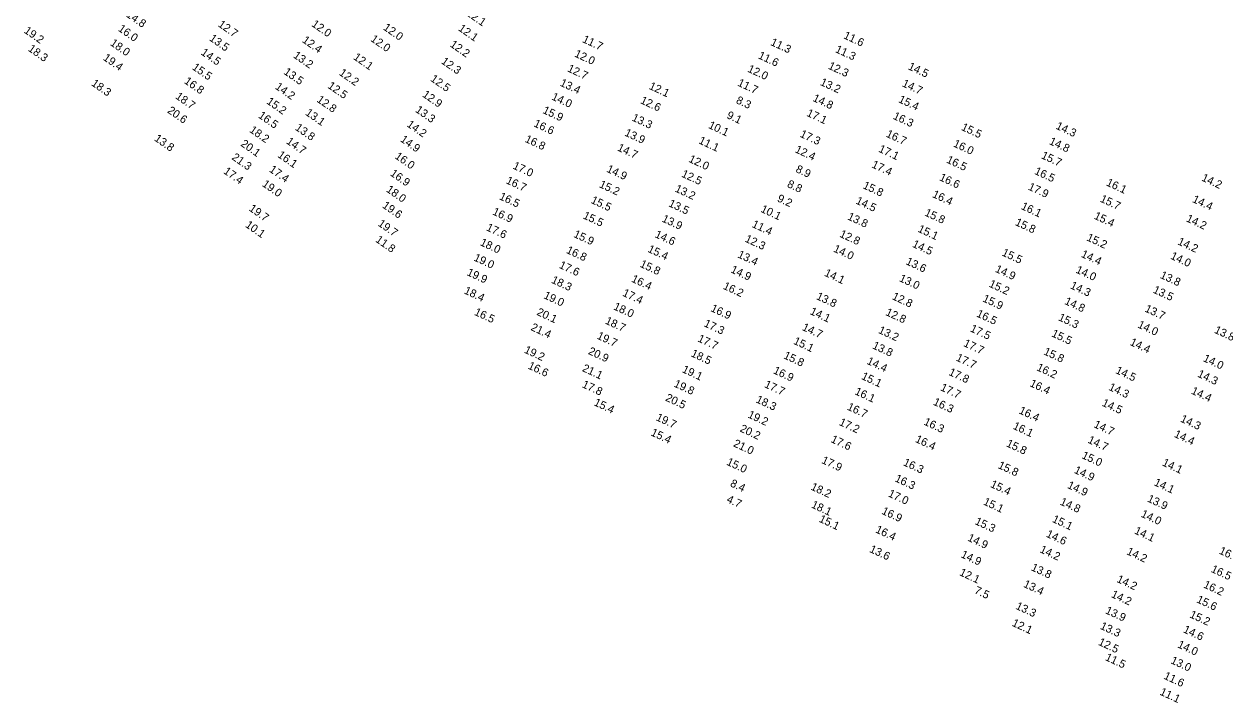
# Model space of a CAD drawing. Extents: x 1023796 to 1112670, y 656573 to 837340.
# Drawn here: x 1025750 to 1026501, y 834663 to 835087 of the extents above; entities that cross this region are included whole.
import ezdxf

# ---------------------------------------------------------------- set-up
doc = ezdxf.new("R2010")
doc.units = 0
doc.layers.add('V-TOPO-SOUN', color=7, linetype='Continuous')

msp = doc.modelspace()

# ---------------------------------------------------------------- texts
at = {"layer": 'V-TOPO-SOUN'}
for s, rotation, p in [('14.8 ', 325, (1025813.43, 835092.1)), ('12.1 ', 325, (1026025.93, 835092.97)), ('19.2 ', 325, (1025749.58, 835082.08)), ('16.0 ', 325, (1025808.38, 835083.26)), ('12.7 ', 325, (1025870.85, 835086.01)), ('12.0 ', 325, (1025929.29, 835086.17)), ('12.0 ', 325, (1025974.07, 835084.01)), ('12.1 ', 325, (1026021, 835083.48)), ('18.0 ', 325, (1025803.41, 835074.3)), ('13.5 ', 325, (1025865.39, 835077.25)), ('12.4 ', 325, (1025923.46, 835076.14)), ('12.0 ', 325, (1025966.17, 835076.87)), ('12.2 ', 325, (1026015.79, 835073.46)), ('11.7 ', 335, (1026098.54, 835076.01)), ('11.3 ', 335, (1026216.13, 835074.19)), ('11.6 ', 335, (1026261.74, 835078.42)), ('18.3 ', 325, (1025752.11, 835070.76)), ('14.5 ', 325, (1025860.14, 835068.45)), ('13.2 ', 325, (1025917.87, 835066.57)), ('12.1 ', 325, (1025955.41, 835065.52)), ('12.0 ', 335, (1026093.58, 835066.99)), ('11.6 ', 335, (1026208.39, 835065.88)), ('11.3 ', 335, (1026256.56, 835069.76)), ('19.4 ', 325, (1025799, 835065.08)), ('15.5 ', 325, (1025854.67, 835059.2)), ('12.3 ', 325, (1026010.31, 835062.92)), ('12.7 ', 335, (1026089.19, 835057.73)), ('12.0 ', 335, (1026201.78, 835057.52)), ('12.3 ', 335, (1026252.16, 835059.39)), ('14.5 ', 335, (1026302.1, 835059.02)), ('16.8 ', 325, (1025849.68, 835050.52)), ('13.5 ', 325, (1025911.87, 835056.3)), ('12.2 ', 325, (1025946.5, 835055.68)), ('12.5 ', 325, (1026003.58, 835051.96)), ('18.3 ', 325, (1025791.64, 835049.15)), ('14.2 ', 325, (1025906.55, 835047.02)), ('12.5 ', 325, (1025939.37, 835047.57)), ('13.4 ', 335, (1026084.54, 835048.78)), ('12.1 ', 335, (1026140.16, 835046.78)), ('11.7 ', 335, (1026195.52, 835048.8)), ('13.2 ', 335, (1026247.14, 835049.24)), ('14.7 ', 335, (1026298.36, 835048.42)), ('18.7 ', 325, (1025844.2, 835041.01)), ('15.2 ', 325, (1025901.17, 835037.79)), ('12.8 ', 325, (1025932.51, 835038.94)), ('12.9 ', 325, (1025998.54, 835042.13)), ('14.0 ', 335, (1026079.28, 835040.15)), ('12.6 ', 335, (1026134.75, 835037.86)), ('8.3', 335, (1026194.56, 835037.91)), ('14.8 ', 335, (1026242.5, 835039.26)), ('15.4 ', 335, (1026296.06, 835038.45)), ('20.6 ', 325, (1025839.19, 835032.14)), ('16.5 ', 325, (1025895.98, 835029)), ('13.1 ', 325, (1025925.39, 835030.75)), ('13.3 ', 325, (1025994.15, 835032.57)), ('15.9 ', 335, (1026073.73, 835031.69)), ('13.3 ', 335, (1026129.47, 835027.02)), ('9.1', 335, (1026188.73, 835028.54)), ('17.1 ', 335, (1026238.65, 835029.93)), ('16.3 ', 335, (1026292.68, 835028.07)), ('13.8 ', 325, (1025919.02, 835021.41)), ('14.2 ', 325, (1025988.81, 835023.51)), ('16.6 ', 335, (1026068.13, 835023.36)), ('10.1 ', 335, (1026177.28, 835022.34)), ('15.5 ', 335, (1026335.32, 835021.12)), ('14.3 ', 335, (1026394.42, 835021.89)), ('13.8 ', 325, (1025831.02, 835014.66)), ('18.2 ', 325, (1025890.46, 835020.02)), ('14.7 ', 325, (1025913.48, 835012.88)), ('14.9 ', 325, (1025984.73, 835014.14)), ('16.8 ', 335, (1026062.62, 835013.69)), ('13.9 ', 335, (1026124.92, 835017.61)), ('11.1 ', 335, (1026171.22, 835012.75)), ('17.3 ', 335, (1026234.51, 835016.85)), ('16.7 ', 335, (1026288.33, 835016.91)), ('14.8 ', 335, (1026390.24, 835012.27)), ('20.1 ', 325, (1025884.96, 835011.36)), ('14.7 ', 335, (1026120.36, 835008.28)), ('12.4 ', 335, (1026231.42, 835007.17)), ('17.1 ', 335, (1026283.64, 835007.51)), ('16.0 ', 335, (1026330.3, 835010.8)), ('21.3 ', 325, (1025879.43, 835002.92)), ('16.1 ', 325, (1025908.06, 835004.37)), ('16.0 ', 325, (1025981.33, 835003.57)), ('17.0 ', 335, (1026055.06, 834996.96)), ('12.0 ', 335, (1026164.93, 835001.2)), ('17.4 ', 335, (1026279.34, 834997.73)), ('16.5 ', 335, (1026326.05, 835000.72)), ('15.7 ', 335, (1026385.31, 835003.43)), ('17.4 ', 325, (1025874.24, 834994.21)), ('17.4 ', 325, (1025902.79, 834995.26)), ('16.9 ', 325, (1025978.41, 834992.88)), ('14.9 ', 335, (1026113.65, 834994.97)), ('12.5 ', 335, (1026160.46, 834991.92)), ('8.9', 335, (1026231.84, 834994.85)), ('16.6 ', 335, (1026321.62, 834989.72)), ('16.5 ', 335, (1026381.05, 834993.64)), ('14.2 ', 335, (1026485.47, 834989.5)), ('19.0 ', 325, (1025898.4, 834986.2)), ('18.0 ', 325, (1025975.93, 834982.77)), ('16.7 ', 335, (1026050.8, 834987.79)), ('15.2 ', 335, (1026109.05, 834985.36)), ('13.2 ', 335, (1026156.39, 834982.64)), ('8.8', 335, (1026226.49, 834985.52)), ('15.8 ', 335, (1026273.82, 834984.69)), ('17.9 ', 335, (1026377.11, 834983.83)), ('16.1 ', 335, (1026425.91, 834986.45)), ('16.5 ', 335, (1026046.57, 834977.82)), ('15.5 ', 335, (1026103.88, 834975.51)), ('9.2', 335, (1026220.29, 834976.55)), ('14.5 ', 335, (1026269.41, 834975.13)), ('16.4 ', 335, (1026317.23, 834979.17)), ('15.7 ', 335, (1026422.09, 834976.31)), ('14.4 ', 335, (1026479.74, 834976.06)), ('19.7 ', 325, (1025890.17, 834970.91)), ('19.6 ', 325, (1025973.53, 834972.8)), ('16.9 ', 335, (1026042.33, 834968.31)), ('13.5 ', 335, (1026152.4, 834973.44)), ('10.1 ', 335, (1026209.98, 834969.94)), ('15.8 ', 335, (1026312.39, 834967.66)), ('16.1 ', 335, (1026372.71, 834971.7)), ('10.1 ', 325, (1025887.9, 834960.67)), ('19.7 ', 325, (1025970.74, 834961.48)), ('15.5 ', 335, (1026098.92, 834965.83)), ('13.9 ', 335, (1026148.24, 834963.87)), ('11.4 ', 335, (1026204.48, 834960.47)), ('13.8 ', 335, (1026264.19, 834965.21)), ('15.8 ', 335, (1026369, 834961.67)), ('15.4 ', 335, (1026418.28, 834965.65)), ('14.2 ', 335, (1026475.87, 834964)), ('17.6 ', 335, (1026038.46, 834958.4)), ('15.9 ', 335, (1026092.99, 834954.25)), ('14.6 ', 335, (1026143.84, 834954.12)), ('12.8 ', 335, (1026259.27, 834954.35)), ('15.1 ', 335, (1026308.17, 834957.52)), ('15.2 ', 335, (1026413.65, 834952.11)), ('11.8 ', 325, (1025969.24, 834951.41)), ('18.0 ', 335, (1026034.6, 834949.08)), ('15.4 ', 335, (1026139.37, 834944.94)), ('12.3 ', 335, (1026200.12, 834951.32)), ('14.0 ', 335, (1026255.39, 834945.1)), ('14.5 ', 335, (1026304.71, 834948.07)), ('14.2 ', 335, (1026470.53, 834949.61)), ('19.0 ', 335, (1026030.66, 834939.54)), ('16.8 ', 335, (1026088.45, 834944.26)), ('13.4 ', 335, (1026195.54, 834941.49)), ('13.6 ', 335, (1026300.66, 834937.2)), ('15.5 ', 335, (1026360.69, 834942.69)), ('14.4 ', 335, (1026410.19, 834941.8)), ('14.0 ', 335, (1026466.07, 834940.62)), ('19.9 ', 335, (1026026.32, 834930.38)), ('17.6 ', 335, (1026083.98, 834934.94)), ('15.8 ', 335, (1026134.47, 834935.6)), ('14.9 ', 335, (1026191.21, 834932.12)), ('14.1 ', 335, (1026249.76, 834930)), ('14.9 ', 335, (1026356.48, 834932.47)), ('14.0 ', 335, (1026406.86, 834931.97)), ('18.3 ', 335, (1026079.14, 834925.62)), ('16.4 ', 335, (1026129.14, 834926.28)), ('16.2 ', 335, (1026186.45, 834921.84)), ('13.0 ', 335, (1026296.54, 834926.63)), ('15.2 ', 335, (1026352.61, 834923.17)), ('14.3 ', 335, (1026403.43, 834922.15)), ('13.8 ', 335, (1026459.59, 834928.63)), ('18.4 ', 335, (1026024.6, 834918.94)), ('19.0 ', 335, (1026074.33, 834915.97)), ('17.4 ', 335, (1026123.63, 834917.51)), ('13.8 ', 335, (1026244.69, 834915.39)), ('12.8 ', 335, (1026292.09, 834915.34)), ('13.5 ', 335, (1026455.14, 834919.44)), ('18.0 ', 335, (1026117.98, 834908.99)), ('16.9 ', 335, (1026178.73, 834907.89)), ('15.9 ', 335, (1026348.66, 834913.97)), ('14.8 ', 335, (1026399.86, 834912.35)), ('13.7 ', 335, (1026450.01, 834907.66)), ('16.5 ', 335, (1026030.96, 834905.57)), ('20.1 ', 335, (1026069.97, 834905.55)), ('18.7 ', 335, (1026112.76, 834900.11)), ('14.1 ', 335, (1026240.77, 834906.03)), ('12.8 ', 335, (1026288.02, 834905.44)), ('16.5 ', 335, (1026344.82, 834904.52)), ('15.3 ', 335, (1026395.97, 834902.2)), ('21.4 ', 335, (1026066.27, 834896.06)), ('17.3 ', 335, (1026174.48, 834898.43)), ('14.7 ', 335, (1026235.87, 834896.09)), ('13.2 ', 335, (1026283.51, 834894.26)), ('17.5 ', 335, (1026340.88, 834895.23)), ('15.5 ', 335, (1026391.73, 834892.12)), ('14.0 ', 335, (1026445.57, 834897.67)), ('13.8 ', 335, (1026493.46, 834894.35)), ('19.7 ', 335, (1026107.62, 834890.69)), ('17.7 ', 335, (1026170.58, 834888.97)), ('15.1 ', 335, (1026230.43, 834887.46)), ('13.8 ', 335, (1026279.78, 834884.61)), ('17.7 ', 335, (1026336.74, 834886.05)), ('14.4 ', 335, (1026440.7, 834886.74)), ('19.2 ', 335, (1026062.18, 834881.93)), ('20.9 ', 335, (1026102.2, 834881.1)), ('18.5 ', 335, (1026166.4, 834879.68)), ('15.8 ', 335, (1026224.29, 834878.4)), ('17.7 ', 335, (1026332.01, 834877.02)), ('15.8 ', 335, (1026386.8, 834880.87)), ('16.6 ', 335, (1026064.52, 834871.98)), ('21.1 ', 335, (1026098.46, 834870.42)), ('19.1 ', 335, (1026160.85, 834869.74)), ('14.4 ', 335, (1026276.31, 834874.94)), ('16.2 ', 335, (1026382.41, 834870.93)), ('14.0 ', 335, (1026486.46, 834876.62)), ('16.9 ', 335, (1026217.81, 834869.04)), ('15.1 ', 335, (1026272.9, 834865.46)), ('17.8 ', 335, (1026327.47, 834868.02)), ('14.5 ', 335, (1026431.74, 834869.13)), ('14.3 ', 335, (1026482.95, 834866.91)), ('17.8 ', 335, (1026098.32, 834860.32)), ('19.8 ', 335, (1026155.72, 834860.74)), ('17.7 ', 335, (1026212.27, 834860.36)), ('16.1 ', 335, (1026268.75, 834855.94)), ('17.7 ', 335, (1026322.28, 834858.42)), ('16.4 ', 335, (1026378.13, 834861)), ('14.3 ', 335, (1026427.41, 834858.68)), ('14.4 ', 335, (1026479.01, 834856.32)), ('15.4 ', 335, (1026105.72, 834849.04)), ('20.5 ', 335, (1026150.44, 834851.96)), ('18.3 ', 335, (1026206.97, 834850.88)), ('16.3 ', 335, (1026317.77, 834849.41)), ('14.5 ', 335, (1026423.24, 834848.78)), ('19.7 ', 335, (1026144.53, 834839.72)), ('19.2 ', 335, (1026201.9, 834841.44)), ('16.7 ', 335, (1026263.98, 834846.33)), ('16.4 ', 335, (1026371.32, 834844.01)), ('20.2 ', 335, (1026196.98, 834832.71)), ('17.2 ', 335, (1026258.99, 834836.73)), ('16.3 ', 335, (1026311.87, 834836.98)), ('16.1 ', 335, (1026367.59, 834834.35)), ('14.7 ', 335, (1026418.12, 834835.33)), ('14.3 ', 335, (1026472.26, 834838.82)), ('15.4 ', 335, (1026141.31, 834830.24)), ('17.6 ', 335, (1026253.82, 834826.04)), ('16.4 ', 335, (1026306.55, 834826.12)), ('14.7 ', 335, (1026414.37, 834825.65)), ('14.4 ', 335, (1026468.34, 834829.29)), ('21.0 ', 335, (1026192.9, 834823.4)), ('15.8 ', 335, (1026363.43, 834823.4)), ('15.0 ', 335, (1026188.63, 834811.87)), ('17.9 ', 335, (1026248.03, 834812.96)), ('16.3 ', 335, (1026299.03, 834811.57)), ('15.8 ', 335, (1026358.26, 834809.81)), ('15.0 ', 335, (1026410.62, 834816)), ('14.1 ', 335, (1026460.9, 834811.46)), ('14.9 ', 335, (1026405.84, 834806.79)), ('8.4', 335, (1026190.92, 834798.47)), ('18.2 ', 335, (1026241.25, 834796.36)), ('16.3 ', 335, (1026293.81, 834801.54)), ('15.4 ', 335, (1026353.53, 834797.97)), ('14.9 ', 335, (1026401.62, 834797.37)), ('14.1 ', 335, (1026455.78, 834799.06)), ('4.7', 335, (1026188.65, 834788.55)), ('17.0 ', 335, (1026289.6, 834792.09)), ('15.1 ', 335, (1026349.06, 834787.04)), ('14.8 ', 335, (1026397.02, 834786.99)), ('13.9 ', 335, (1026451.55, 834788.9)), ('18.1 ', 335, (1026241.56, 834785.17)), ('16.9 ', 335, (1026285.57, 834781.21)), ('14.0 ', 335, (1026447.61, 834779.39)), ('15.1 ', 335, (1026246.41, 834776.25)), ('15.3 ', 335, (1026343.86, 834774.78)), ('15.1 ', 335, (1026392.15, 834776.15)), ('16.4 ', 335, (1026281.71, 834769.62)), ('14.9 ', 335, (1026339.23, 834764.47)), ('14.6 ', 335, (1026388.36, 834766.89)), ('14.1 ', 335, (1026443.5, 834768.91)), ('13.6 ', 335, (1026277.96, 834757.37)), ('14.2 ', 335, (1026384.39, 834757.18)), ('14.9 ', 335, (1026335.09, 834754.06)), ('14.2 ', 335, (1026438.66, 834755.95)), ('16.8 ', 335, (1026496.42, 834756.36)), ('12.1 ', 335, (1026334.17, 834742.85)), ('13.8 ', 335, (1026378.98, 834745.92)), ('16.5 ', 335, (1026491.38, 834744.93)), ('13.4 ', 335, (1026374.14, 834735.57)), ('14.2 ', 335, (1026432.46, 834738.65)), ('16.2 ', 335, (1026486.65, 834735.19)), ('7.5', 335, (1026343.48, 834731.59)), ('14.2 ', 335, (1026429.01, 834729.16)), ('13.3 ', 335, (1026369.32, 834721.81)), ('15.6 ', 335, (1026482.35, 834725.91)), ('13.9 ', 335, (1026425.36, 834719.05)), ('15.2 ', 335, (1026478.05, 834716.49)), ('12.1 ', 335, (1026367.02, 834711.24)), ('13.3 ', 335, (1026422.11, 834709.34)), ('14.6 ', 335, (1026474.01, 834707.17)), ('12.5 ', 335, (1026420.95, 834699.32)), ('14.0 ', 335, (1026470.45, 834697.77)), ('11.5 ', 335, (1026425.26, 834689.78)), ('13.0 ', 335, (1026466.2, 834687.82)), ('11.6 ', 335, (1026461.85, 834678.15)), ('11.1 ', 335, (1026459.39, 834668.2))]:
    msp.add_text(s, height=5, rotation=rotation, dxfattribs=at).set_placement(p)

doc.saveas('drawing.dxf')
